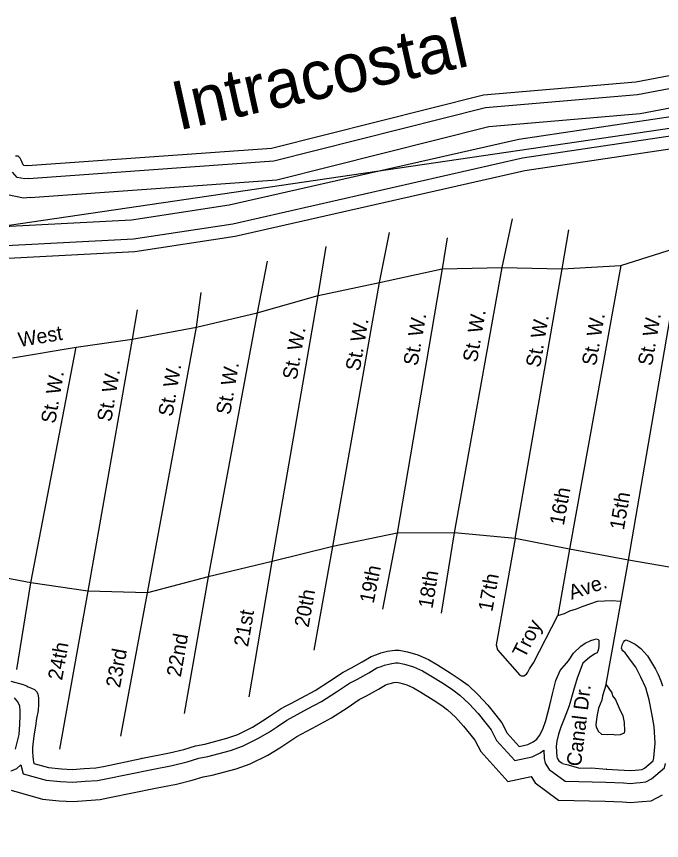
# Model space of a CAD drawing. Extents: x 2104537 to 2336408, y 34176 to 229611.
# Drawn here: x 2246979 to 2250295, y 62304 to 66541 of the extents above; entities that cross this region are included whole.
import ezdxf

# ---------------------------------------------------------------- set-up
doc = ezdxf.new("R2010")
doc.units = 0
for name, color, linetype in [('Exist Boundary Political City Limit New', 7, 'Continuous'), ('Exist Hydrographic Buffer Line', 7, 'Continuous'), ('Exist Hydrographic Creek Single Shore', 7, 'Continuous'), ('Exist Hydrographic Intracoastal Waterway Label', 7, 'Continuous'), ('Exist Road Non-System Type 51', 7, 'Continuous'), ('Exist Road Non-System Type 51 Label', 7, 'Continuous'), ('Map Preparation Boundary City Limit Buffer Line', 7, 'Continuous')]:
    doc.layers.add(name, color=color, linetype=linetype)

msp = doc.modelspace()

# ---------------------------------------------------------------- linework, layer by layer
at = {"layer": 'Exist Boundary Political City Limit New'}
msp.add_lwpolyline([(2261155.2, 65179), (2258373.2, 65549.8), (2251574, 66147.3), (2246263.2, 65366.5), (2245182, 64604.8), (2243496, 62719.6), (2238532.8, 63328.9), (2238594.8, 62205.4), (2237966, 61967.4), (2236790.8, 62196.9), (2235826, 62136.6), (2235124, 61770.7), (2233771.8, 61693.2), (2233216, 61912.8), (2232845.8, 62153.9), (2232578.5, 62214.1), (2232285.8, 62205.5), (2231885.5, 61981.8), (2231760.8, 61619.6)], dxfattribs=at)
at = {"layer": 'Exist Hydrographic Buffer Line'}
for points in [[(2247040.6, 65708.4), (2248300.9, 65798), (2249390.4, 66072.4), (2250171.6, 66139.2), (2251491.1, 66390.6), (2251758.4, 66460.8)], [(2248316.5, 65700.4), (2249406.7, 65975.1), (2250185, 66041.6), (2251512.8, 66294.6), (2251744.8, 66355.4)], [(2244341.1, 63728), (2244454.3, 63911.5), (2245265.2, 64711.1), (2245725.6, 65107.7), (2246060.3, 65319.4), (2246416.4, 65434.6), (2247570.8, 65495.4), (2248071.8, 65571.9), (2249561.2, 65910.8), (2251054.7, 66133.5), (2251842, 66189.2), (2253933.5, 65950.5)], [(2244437.9, 63697.4), (2244531.9, 63849.7), (2245332, 64638.7), (2245784.3, 65028.4), (2246102.4, 65229.6), (2246434.4, 65337), (2247580.9, 65397.4), (2248090.2, 65475.2), (2249579.4, 65814), (2251065.5, 66035.6), (2251839.9, 66090.4), (2254460.6, 65791.3)], [(2247040.6, 65708.4), (2247020.2, 65706.6), (2246982.8, 65713.6), (2246957.9, 65740.9)], [(2247048.3, 65610.2), (2248316.5, 65700.4)], [(2247048.3, 65610.2), (2247015.2, 65607.4), (2246932.4, 65623)], [(2248369.3, 62923.2), (2248475.4, 62980.1), (2248547.6, 63019.3), (2248624.5, 63068.7), (2248691.5, 63113.1), (2248731.6, 63133.6), (2248789.6, 63166.4), (2248831, 63191.3), (2248853, 63199.3), (2248871.2, 63205.8), (2248899.7, 63212.6), (2248927.7, 63217.1), (2248940.1, 63216.9), (2248973.3, 63210.5), (2249019.9, 63196.9), (2249066, 63176.4), (2249108.3, 63150.6), (2249173.3, 63110.4), (2249222.5, 63078.3), (2249258, 63051.5), (2249305.4, 63006.9), (2249352.1, 62956.8), (2249392.3, 62906.6), (2249418.4, 62873.5), (2249447.3, 62817.4), (2249540.2, 62715.1)], [(2248419.9, 62838.6), (2248522.2, 62893.5), (2248597.8, 62934.6), (2248678.2, 62986.2), (2248741.3, 63028), (2248778.2, 63046.9), (2248839.1, 63081.3), (2248873.7, 63102), (2248886.5, 63106.8), (2248899.3, 63111.3), (2248919, 63116), (2248932.3, 63118.2), (2248950.1, 63114.8), (2248985.9, 63104.3), (2249020.2, 63089), (2249056.8, 63066.7), (2249120.5, 63027.3), (2249165.9, 62997.7), (2249194.4, 62976.2), (2249235.6, 62937.4), (2249277.6, 62892.3), (2249315.3, 62845.4), (2249335.2, 62820.1), (2249365.7, 62760.8), (2249505.5, 62606.9)], [(2247130.9, 62613.6), (2247204.7, 62606.7), (2247268.2, 62603.7), (2247331.6, 62608.4), (2247395.6, 62612.4), (2247438.3, 62620.7), (2247673.8, 62669.2), (2247779.8, 62689.9), (2247856.7, 62708.9), (2247915.3, 62726.4), (2247962.5, 62735.7), (2248078.9, 62766.9), (2248141.3, 62788.3), (2248223.5, 62829.4), (2248279.1, 62863.3), (2248320, 62890.5), (2248369.3, 62923.2)], [(2247112.6, 62516.5), (2247197.8, 62508.5), (2247269.5, 62505.1), (2247338.3, 62510.2), (2247408.2, 62514.5), (2247457.7, 62524.2), (2247693.2, 62572.7), (2247801.1, 62593.8), (2247882.6, 62613.9), (2247939, 62630.7), (2247984.9, 62639.8), (2248107.6, 62672.7), (2248179.4, 62697.3), (2248271.2, 62743.2), (2248331.9, 62780.3), (2248374.4, 62808.5), (2248419.9, 62838.6)], [(2249540.2, 62715.1), (2249629.5, 62734.3), (2249670.6, 62755), (2249689, 62769)], [(2249689, 62769), (2249692.1, 62725.3), (2249697.4, 62701.2), (2249718, 62668.5), (2249799.3, 62608.1)], [(2246950.3, 62662.6), (2246956.7, 62664.5), (2246980.2, 62673.4), (2247001.6, 62692.7)], [(2247001.6, 62692.7), (2247013.4, 62647.4), (2247130.9, 62613.6)], [(2250243.9, 62620.4), (2250310, 62676.7), (2250315.4, 62699.3)], [(2249505.5, 62606.9), (2249624.3, 62632.5)], [(2249624.3, 62632.5), (2249644.5, 62600.5), (2249765.9, 62510.3)], [(2249799.3, 62608.1), (2250009.1, 62604.2), (2250099.2, 62600.3), (2250135.2, 62597.7), (2250165.2, 62600), (2250185.5, 62602.3), (2250213.4, 62604.6), (2250243.9, 62620.4)], [(2246951, 62563), (2247112.6, 62516.5)], [(2249765.9, 62510.3), (2250006, 62505.9), (2250093.6, 62502), (2250135.6, 62499), (2250174.4, 62502), (2250195.1, 62504.3), (2250241.1, 62508.2), (2250299.2, 62538.1)]]:
    msp.add_lwpolyline(points, dxfattribs=at)
at = {"layer": 'Exist Hydrographic Creek Single Shore'}
for points in [[(2247035.5, 65773.8), (2248290.5, 65863), (2249379.5, 66137.4), (2250162.6, 66204.3), (2251476.6, 66454.6), (2251767.6, 66531)], [(2244502.4, 63676.9), (2244583.6, 63808.5), (2245376.5, 64590.4), (2245823.5, 64975.5), (2246130.5, 65169.7), (2246446.5, 65271.9), (2247587.6, 65332), (2248102.5, 65410.7), (2249591.5, 65749.5), (2251072.6, 65970.3), (2251838.5, 66024.5), (2254453.1, 65726.1)], [(2247035.5, 65773.8), (2247023.5, 65772.8), (2247016.4, 65774.1), (2247013.2, 65777.7), (2247007.8, 65789.2), (2247002.8, 65801.5), (2246997.1, 65813.1), (2246987.8, 65822.4), (2246974.3, 65822.7)], [(2249563.4, 62787.2), (2249607.5, 62796.7), (2249635.6, 62810.9), (2249653.3, 62824.3), (2249667.4, 62843.1), (2249685.4, 62876.2), (2249699.7, 62920.2), (2249720, 63000.2), (2249736, 63064.8), (2249752.3, 63126.9), (2249774.2, 63177.9), (2249816.5, 63228), (2249842.9, 63266.2), (2249880.6, 63302.2), (2249902.9, 63318.2), (2249931, 63331.7), (2249948.9, 63338), (2249960.7, 63340), (2249968.9, 63337.6), (2249970.8, 63335.9), (2249972.8, 63334.2), (2249972.8, 63302.1), (2249968.8, 63281.8), (2249964.6, 63269.4), (2249952.7, 63264.1), (2249924.5, 63245.6), (2249890.4, 63216.1), (2249860.4, 63137.9), (2249842.2, 63075.9), (2249819.9, 62996), (2249793.7, 62929.9), (2249777.5, 62885.9), (2249765.6, 62850.1), (2249757.4, 62814.1), (2249753.3, 62788), (2249755.4, 62760), (2249757.2, 62734.7), (2249759, 62726.5), (2249767, 62713.9), (2249784.8, 62700.6)], [(2250096.7, 63279.3), (2250092.8, 63283.4), (2250088.8, 63293.3), (2250094.7, 63313.8), (2250098.9, 63323.6), (2250106.9, 63331.6), (2250112.9, 63335.5), (2250134.6, 63325.2), (2250158.7, 63313.3), (2250188.8, 63291.3), (2250222.5, 63253), (2250264.5, 63184.9), (2250278.4, 63156.8), (2250292.2, 63124.7), (2250300.2, 63098.9)], [(2248362.1, 62994.5), (2248389.9, 63008.7), (2248444.3, 63037.8), (2248514.2, 63075.8), (2248588.6, 63123.6), (2248658.4, 63169.9), (2248700.5, 63191.3), (2248756.5, 63223.1), (2248802.6, 63250.7), (2248830.7, 63261), (2248852.5, 63268.8), (2248886.8, 63277), (2248923, 63282.9), (2248946.9, 63282.4), (2248988.8, 63274.4), (2249042.6, 63258.6), (2249096.6, 63234.6), (2249142.6, 63206.5), (2249208.4, 63165.8), (2249260.3, 63132), (2249300.4, 63101.7), (2249351.9, 63053.2), (2249401.8, 62999.7), (2249443.7, 62947.4), (2249473.8, 62909.1), (2249501.7, 62855.1), (2249563.4, 62787.2)], [(2250207.1, 62675.2), (2250251.1, 62712.8), (2250255.1, 62729.1), (2250261.4, 62804.4), (2250257.5, 62889.2), (2250245.7, 62957.3), (2250231.9, 63027.4), (2250214.1, 63089.1), (2250188.2, 63143.1), (2250162.3, 63195.1), (2250140.6, 63225), (2250118.5, 63255), (2250108.6, 63269.3), (2250096.7, 63279.3)], [(2246950.3, 63122.3), (2247012.3, 63106.3), (2247030.2, 63098.8), (2247038.3, 63094.4), (2247056.2, 63086.8), (2247070.5, 63080), (2247082.2, 63070.6), (2247088.5, 63058.3), (2247092.3, 63035.9), (2247092.3, 63002.5), (2247090.1, 62972), (2247082.1, 62930.5), (2247075.8, 62891.9), (2247069.8, 62852), (2247063.8, 62812.7), (2247061.5, 62782.3), (2247061.4, 62758.7), (2247063.3, 62737.9), (2247063.6, 62718.3), (2247065.4, 62708.4), (2247067.5, 62700.1), (2247143.2, 62678.3)], [(2246973.5, 62774.1), (2246991.6, 62848.6), (2246995.9, 62901), (2246998.1, 62946.9), (2246998.2, 62970.5), (2246996.1, 62994.5), (2246986, 63016.6), (2246968.3, 63036.7)], [(2247143.2, 62678.3), (2247209.3, 62672.2), (2247267.3, 62669.4), (2247327.1, 62673.8), (2247387.2, 62677.6), (2247425.4, 62685.1), (2247619.4, 62725), (2247617.5, 62725), (2247765.6, 62754), (2247839.5, 62772.2), (2247899.5, 62790.1), (2247947.6, 62799.7), (2248059.7, 62829.7), (2248115.9, 62848.9), (2248191.7, 62886.9), (2248243.8, 62918.7), (2248283.7, 62945.1), (2248339.9, 62982.4), (2248362.1, 62994.5)], [(2249785.1, 62700.4), (2249815.1, 62692.6), (2249872.8, 62675.8), (2249933.2, 62677.9), (2250013.1, 62669.8), (2250011.2, 62669.8), (2250102.9, 62665.8), (2250135, 62663.5), (2250159, 62665.3), (2250179.1, 62667.6), (2250194.9, 62668.9), (2250207.1, 62675.2)]]:
    msp.add_lwpolyline(points, dxfattribs=at)
at = {"layer": 'Exist Road Non-System Type 51'}
for p, q in [((2249475.5, 65249.4), (2249529.2, 65500)), ((2248844.2, 65172.3), (2248896.1, 65430.8)), ((2249783.4, 65243.8), (2249817.8, 65444.3)), ((2249192.1, 65403.1), (2249167.7, 65242.9)), ((2248529, 65105.9), (2248570.9, 65358)), ((2250085.2, 65260.3), (2250402.1, 65360.9)), ((2250125.3, 63745.3), (2250402.1, 65360.9)), ((2248267.3, 65283.5), (2248215.6, 65017.1)), ((2249783.4, 65243.8), (2250085.2, 65260.3)), ((2250085.2, 65260.3), (2249821, 63802.6)), ((2248844.2, 65172.3), (2249167.7, 65242.9)), ((2249167.7, 65242.9), (2248936.5, 63883.3)), ((2249167.7, 65242.9), (2249475.5, 65249.4)), ((2249230.5, 63885.8), (2249475.5, 65249.4)), ((2249475.5, 65249.4), (2249783.4, 65243.8)), ((2249542.9, 63856.2), (2249783.4, 65243.8)), ((2248529, 65105.9), (2248844.2, 65172.3)), ((2248605.2, 63814.8), (2248844.2, 65172.3)), ((2247904.2, 64942.7), (2247928.9, 65121)), ((2248215.6, 65017.1), (2248529, 65105.9)), ((2248294, 63738.2), (2248529, 65105.9)), ((2247599.5, 65032.2), (2247573, 64882.1)), ((2247904.2, 64942.7), (2248215.6, 65017.1)), ((2248215.6, 65017.1), (2247964.8, 63659.5)), ((2247573, 64882.1), (2247904.2, 64942.7)), ((2247651.6, 63577), (2247904.2, 64942.7)), ((2247285.1, 64839.8), (2247573, 64882.1)), ((2247573, 64882.1), (2247345.3, 63586.4)), ((2246957.7, 64785.1), (2247285.1, 64839.8)), ((2247053.2, 63628.2), (2247285.1, 64839.8)), ((2248936.5, 63883.3), (2248605.2, 63814.8)), ((2248936.5, 63883.3), (2248859.8, 63492.7)), ((2249230.5, 63885.8), (2248936.5, 63883.3)), ((2249163.8, 63473.4), (2249230.5, 63885.8)), ((2249542.9, 63856.2), (2249230.5, 63885.8)), ((2249821, 63802.6), (2249542.9, 63856.2)), ((2248605.2, 63814.8), (2248294, 63738.2)), ((2248509.6, 63282), (2248605.2, 63814.8)), ((2249821, 63802.6), (2249762, 63460.3)), ((2250125.3, 63745.3), (2249821, 63802.6)), ((2248294, 63738.2), (2247964.8, 63659.5)), ((2248175.7, 63043.3), (2248294, 63738.2)), ((2250087.2, 63534.7), (2250125.3, 63745.3)), ((2250403.9, 63697.3), (2250125.3, 63745.3)), ((2247053.2, 63628.2), (2246756.7, 63683.7)), ((2247964.8, 63659.5), (2247651.6, 63577)), ((2247964.8, 63659.5), (2247840.4, 62956.6)), ((2246981, 63183.7), (2247053.2, 63628.2)), ((2247345.3, 63586.4), (2247053.2, 63628.2)), ((2247345.3, 63586.4), (2247200.1, 62773.4)), ((2247651.6, 63577), (2247345.3, 63586.4)), ((2247515.7, 62840.1), (2247651.6, 63577)), ((2250010.7, 63108.4), (2250087.2, 63534.7))]:
    msp.add_line(p, q, dxfattribs=at)
for points in [[(2249542.9, 63856.2), (2249445.1, 63309.6), (2249451.5, 63283.9), (2249566.5, 63154.7), (2249572.6, 63150.6), (2249586.4, 63151), (2249600.3, 63159), (2249608.4, 63169), (2249616.3, 63187.2), (2249635.9, 63217.3), (2249762, 63460.3)], [(2249762, 63460.3), (2249795.9, 63470.5), (2249823.8, 63484.7), (2249857.7, 63494.9), (2249891.5, 63509.3), (2249965.1, 63533.8), (2250037, 63538.3), (2250087.2, 63534.7)], [(2250010.7, 63108.4), (2249991.2, 63048.1), (2249987.5, 63026.2), (2249971.6, 62984.2), (2249961.9, 62942.1), (2249956.5, 62897.9), (2249958.6, 62886), (2249970.6, 62864.2), (2249986.8, 62850.4), (2250016.9, 62848.5), (2250040.9, 62850.7), (2250058.9, 62846.7), (2250084.8, 62849.2), (2250104.7, 62857.3), (2250106.8, 62865.1), (2250104.4, 62911.1), (2250098.1, 62945), (2250083.9, 62970.9), (2250057.5, 63030.8), (2250045.3, 63046.8), (2250041, 63062.6), (2250010.7, 63108.4)]]:
    msp.add_lwpolyline(points, dxfattribs=at)
at = {"layer": 'Map Preparation Boundary City Limit Buffer Line'}
msp.add_lwpolyline([(2261155.2, 65179), (2258373.2, 65549.8), (2251574, 66147.3), (2246263.2, 65366.5), (2245182, 64604.8), (2243496, 62719.6), (2238532.8, 63328.9), (2238594.8, 62205.4), (2237966, 61967.4), (2236790.8, 62196.9), (2235826, 62136.6), (2235124, 61770.7), (2233771.8, 61693.2), (2233216, 61912.8), (2232845.8, 62153.9), (2232578.5, 62214.1), (2232285.8, 62205.5), (2231885.5, 61981.8), (2231760.8, 61619.6)], dxfattribs=at)

# ---------------------------------------------------------------- texts
at = {"layer": 'Exist Hydrographic Intracoastal Waterway Label'}
msp.add_text('Intracostal', height=250, rotation=12.5342, dxfattribs=at).set_placement((2247810.4, 65954))
at = {"layer": 'Exist Road Non-System Type 51 Label'}
for s, rotation, p in [('St. W.', 80.2793, (2249040.2, 64741.6)), ('St. W.', 80.2793, (2249346.2, 64759.6)), ('St. W.', 80.2793, (2249958.1, 64741.6)), ('St. W.', 80.2793, (2250246.1, 64741.6)), ('St. W.', 80.2793, (2248743.3, 64714.6)), ('St. W.', 80.2793, (2249670.2, 64732.6)), ('West', 9.4874, (2246994, 64841)), ('St. W.', 80.2793, (2248419.3, 64669.5)), ('St. W.', 80.2793, (2248077.4, 64489.5)), ('St. W.', 80.2793, (2247177.5, 64444.5)), ('St. W.', 80.2793, (2247465.5, 64453.5)), ('St. W.', 80.2793, (2247780.4, 64480.5)), ('16th', 79.7265, (2249792.4, 63920.5)), ('15th', 80.2793, (2250101.3, 63896.7)), ('19th', 78.8854, (2248814.9, 63519.4)), ('18th', 80.8198, (2249117.2, 63493.3)), ('17th', 79.8597, (2249425.1, 63477.4)), ('Ave.', 18.4066, (2249831.7, 63541.3)), ('20th', 79.8358, (2248480.2, 63396.4)), ('21st', 80.3353, (2248168.8, 63296.2)), ('Troy', 62.5796, (2249590.3, 63236.3)), ('22nd', 79.9648, (2247823.1, 63141.2)), ('24th', 79.8744, (2247212.8, 63124.4)), ('23rd', 79.5521, (2247510.9, 63085.6)), ('Canal Dr.', 82.9813, (2249880.4, 62682.2))]:
    msp.add_text(s, height=75, rotation=rotation, dxfattribs=at).set_placement(p)

doc.saveas('drawing.dxf')
